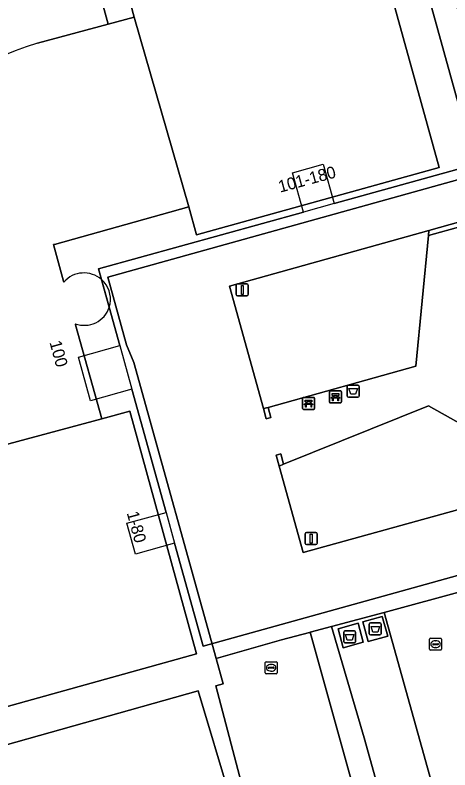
# Model space of a CAD drawing. Extents: x 159053 to 160042, y 380449 to 381423.
# Drawn here: x 159120.1 to 159156.4, y 381095.6 to 381158.5 of the extents above; entities that cross this region are included whole.
import ezdxf

# ---------------------------------------------------------------- set-up
doc = ezdxf.new("R2010")
doc.units = 0
for name, color, linetype in [('IMGEO_Afval_apart_plaats', 7, 'Continuous'), ('IMGEO_Afvalbak', 7, 'Continuous'), ('IMGEO_Bank', 7, 'Continuous'), ('IMGEO_Brandkraan', 7, 'Continuous'), ('IMGEO_Groenvoorziening', 7, 'Continuous'), ('IMGEO_Lichtmast', 7, 'Continuous'), ('IMGEO_Muur', 7, 'Continuous'), ('IMGEO_Pand', 7, 'Continuous'), ('IMGEO_Pand_nummerreeks', 7, 'Continuous'), ('IMGEO_Pand_overbouw', 7, 'Continuous'), ('IMGEO_Pand_vergunning_verleend', 7, 'Continuous'), ('IMGEO_Parkeervlak_open', 7, 'Continuous'), ('IMGEO_Rijbaan_lokaal_open', 7, 'Continuous'), ('IMGEO_Rioolput', 7, 'Continuous'), ('IMGEO_Voetpad_gesloten', 7, 'Continuous'), ('IMGEO_Voetpad_open', 7, 'Continuous')]:
    doc.layers.add(name, color=color, linetype=linetype)

msp = doc.modelspace()

# ---------------------------------------------------------------- linework, layer by layer
at = {"layer": 'IMGEO_Afval_apart_plaats'}
for p, q in [((159149.738, 381107.882), (159150.528, 381107.882)), ((159150.528, 381107.882), (159149.738, 381107.882)), ((159149.638, 381106.982), (159149.638, 381107.782)), ((159149.638, 381107.782), (159149.638, 381106.982)), ((159150.628, 381107.782), (159150.628, 381106.982)), ((159150.628, 381106.982), (159150.628, 381107.782)), ((159147.506, 381106.318), (159147.506, 381107.118)), ((159147.506, 381107.118), (159147.506, 381106.318)), ((159147.606, 381107.218), (159148.396, 381107.218)), ((159148.396, 381107.218), (159147.606, 381107.218)), ((159148.496, 381107.118), (159148.496, 381106.318)), ((159148.496, 381106.318), (159148.496, 381107.118)), ((159150.528, 381106.882), (159149.738, 381106.882)), ((159149.738, 381106.882), (159150.528, 381106.882)), ((159148.396, 381106.218), (159147.606, 381106.218)), ((159147.606, 381106.218), (159148.396, 381106.218))]:
    msp.add_line(p, q, dxfattribs=at)
for points in [[(159149.781, 381107.596), (159150.485, 381107.596), (159150.336, 381107.126), (159149.93, 381107.126), (159149.781, 381107.596)], [(159147.649, 381106.932), (159148.353, 381106.932), (159148.204, 381106.462), (159147.798, 381106.462), (159147.649, 381106.932)]]:
    msp.add_lwpolyline(points, dxfattribs=at)
for centre, start, end in [((159149.738, 381107.782), 90, 180), ((159149.738, 381107.782), 90, 180), ((159150.528, 381107.782), 0, 90), ((159150.528, 381107.782), 360, 90), ((159147.606, 381107.118), 90, 180), ((159147.606, 381107.118), 90, 180), ((159148.396, 381107.118), 0, 90), ((159148.396, 381107.118), 360, 90), ((159149.738, 381106.982), 180, 270), ((159149.738, 381106.982), 180, 270), ((159150.528, 381106.982), 270, 0), ((159150.528, 381106.982), 270, 0), ((159147.606, 381106.318), 180, 270), ((159147.606, 381106.318), 180, 270), ((159148.396, 381106.318), 270, 0), ((159148.396, 381106.318), 270, 0)]:
    msp.add_arc(centre, 0.1, start, end, dxfattribs=at)
at = {"layer": 'IMGEO_Afvalbak'}
for p, q in [((159147.798, 381126.785), (159147.798, 381127.585)), ((159147.798, 381127.585), (159147.798, 381126.785)), ((159147.898, 381127.685), (159148.688, 381127.685)), ((159148.688, 381127.685), (159147.898, 381127.685)), ((159148.788, 381127.585), (159148.788, 381126.785)), ((159148.788, 381126.785), (159148.788, 381127.585)), ((159148.688, 381126.685), (159147.898, 381126.685)), ((159147.898, 381126.685), (159148.688, 381126.685))]:
    msp.add_line(p, q, dxfattribs=at)
msp.add_lwpolyline([(159147.941, 381127.399), (159148.645, 381127.399), (159148.496, 381126.929), (159148.09, 381126.929), (159147.941, 381127.399)], dxfattribs=at)
for centre, start, end in [((159147.898, 381127.585), 90, 180), ((159147.898, 381127.585), 90, 180), ((159148.688, 381127.585), 0, 90), ((159148.688, 381127.585), 360, 90), ((159147.898, 381126.785), 180, 270), ((159147.898, 381126.785), 180, 270), ((159148.688, 381126.785), 270, 0), ((159148.688, 381126.785), 270, 0)]:
    msp.add_arc(centre, 0.1, start, end, dxfattribs=at)
at = {"layer": 'IMGEO_Bank'}
for p, q in [((159146.319, 381126.285), (159146.319, 381127.126)), ((159146.319, 381127.126), (159146.319, 381126.285)), ((159146.394, 381127.21), (159147.235, 381127.21)), ((159147.235, 381127.21), (159146.394, 381127.21)), ((159146.628, 381126.716), (159146.628, 381126.822)), ((159146.672, 381126.822), (159146.672, 381126.716)), ((159146.96, 381126.828), (159146.678, 381126.828)), ((159146.966, 381126.716), (159146.966, 381126.822)), ((159147.01, 381126.822), (159147.01, 381126.716)), ((159147.319, 381127.135), (159147.319, 381126.294)), ((159147.319, 381126.294), (159147.319, 381127.135)), ((159144.076, 381125.75), (159144.076, 381126.591)), ((159144.076, 381126.591), (159144.076, 381125.75)), ((159144.151, 381126.675), (159144.992, 381126.675)), ((159144.992, 381126.675), (159144.151, 381126.675)), ((159144.385, 381126.181), (159144.385, 381126.287)), ((159144.429, 381126.287), (159144.429, 381126.181)), ((159144.717, 381126.293), (159144.435, 381126.293)), ((159144.435, 381126.175), (159144.717, 381126.175)), ((159144.723, 381126.181), (159144.723, 381126.287)), ((159144.767, 381126.287), (159144.767, 381126.181)), ((159145.076, 381126.6), (159145.076, 381125.759)), ((159145.076, 381125.759), (159145.076, 381126.6)), ((159147.244, 381126.21), (159146.403, 381126.21)), ((159146.403, 381126.21), (159147.244, 381126.21)), ((159147.016, 381126.608), (159146.623, 381126.608)), ((159146.678, 381126.71), (159146.96, 381126.71)), ((159145.001, 381125.675), (159144.16, 381125.675)), ((159144.16, 381125.675), (159145.001, 381125.675)), ((159144.773, 381126.073), (159144.38, 381126.073))]:
    msp.add_line(p, q, dxfattribs=at)
for points in [[(159146.622, 381126.828), (159146.536, 381126.828), (159146.536, 381126.989), (159147.099, 381126.989), (159147.099, 381126.828), (159147.016, 381126.828)], [(159144.323, 381126.073), (159144.181, 381126.073), (159144.293, 381126.175), (159144.379, 381126.175)], [(159144.379, 381126.293), (159144.293, 381126.293), (159144.293, 381126.454), (159144.856, 381126.454), (159144.856, 381126.293), (159144.773, 381126.293)], [(159144.773, 381126.175), (159144.856, 381126.175), (159144.968, 381126.073), (159144.829, 381126.073)], [(159146.566, 381126.608), (159146.424, 381126.608), (159146.536, 381126.71), (159146.622, 381126.71)], [(159146.616, 381126.601), (159146.616, 381126.394), (159146.573, 381126.394), (159146.573, 381126.601)], [(159147.016, 381126.71), (159147.099, 381126.71), (159147.211, 381126.608), (159147.072, 381126.608)], [(159147.066, 381126.601), (159147.066, 381126.394), (159147.022, 381126.394), (159147.022, 381126.601)], [(159144.373, 381126.066), (159144.373, 381125.859), (159144.33, 381125.859), (159144.33, 381126.066)], [(159144.823, 381126.066), (159144.823, 381125.859), (159144.779, 381125.859), (159144.779, 381126.066)]]:
    msp.add_lwpolyline(points, dxfattribs=at)
for centre, radius, start, end in [((159146.397, 381127.132), 0.0779, 92.4484, 184.28452), ((159146.397, 381127.132), 0.0779, 92.4484, 184.28452), ((159146.621, 381126.821), 0.00671, 2.89567, 87.10433), ((159146.621, 381126.717), 0.00671, 272.89567, 357.10433), ((159146.678, 381126.821), 0.00671, 92.89567, 177.10433), ((159146.678, 381126.717), 0.00671, 182.89567, 267.10433), ((159146.96, 381126.821), 0.00671, 2.89567, 87.10433), ((159146.96, 381126.717), 0.00671, 272.89567, 357.10433), ((159147.017, 381126.821), 0.00671, 92.89567, 177.10433), ((159147.017, 381126.717), 0.00671, 182.89567, 267.10433), ((159147.241, 381127.132), 0.0779, 2.4484, 94.28452), ((159147.241, 381127.132), 0.0779, 2.4484, 94.28452), ((159144.154, 381126.597), 0.0779, 92.4484, 184.28452), ((159144.154, 381126.597), 0.0779, 92.4484, 184.28452), ((159144.378, 381126.286), 0.00671, 2.89567, 87.10433), ((159144.378, 381126.182), 0.00671, 272.89567, 357.10433), ((159144.435, 381126.286), 0.00671, 92.89567, 177.10433), ((159144.435, 381126.182), 0.00671, 182.89567, 267.10433), ((159144.717, 381126.286), 0.00671, 2.89567, 87.10433), ((159144.717, 381126.182), 0.00671, 272.89567, 357.10433), ((159144.774, 381126.286), 0.00671, 92.89567, 177.10433), ((159144.774, 381126.182), 0.00671, 182.89567, 267.10433), ((159144.998, 381126.597), 0.0779, 2.4484, 94.28452), ((159144.998, 381126.597), 0.0779, 2.4484, 94.28452), ((159146.397, 381126.288), 0.0779, 182.4484, 274.28452), ((159146.397, 381126.288), 0.0779, 182.4484, 274.28452), ((159146.566, 381126.601), 0.00671, 2.89567, 87.10433), ((159146.623, 381126.601), 0.00671, 92.89567, 177.10433), ((159147.015, 381126.601), 0.00671, 2.89567, 87.10433), ((159147.072, 381126.601), 0.00671, 92.89567, 177.10433), ((159147.241, 381126.288), 0.0779, 272.4484, 4.28452), ((159147.241, 381126.288), 0.0779, 272.4484, 4.28452), ((159144.154, 381125.753), 0.0779, 182.4484, 274.28452), ((159144.154, 381125.753), 0.0779, 182.4484, 274.28452), ((159144.323, 381126.066), 0.00671, 2.89567, 87.10433), ((159144.38, 381126.066), 0.00671, 92.89567, 177.10433), ((159144.772, 381126.066), 0.00671, 2.89567, 87.10433), ((159144.829, 381126.066), 0.00671, 92.89567, 177.10433), ((159144.998, 381125.753), 0.0779, 272.4484, 4.28452), ((159144.998, 381125.753), 0.0779, 272.4484, 4.28452)]:
    msp.add_arc(centre, radius, start, end, dxfattribs=at)
at = {"layer": 'IMGEO_Brandkraan'}
for p, q in [((159140.955, 381103.725), (159140.955, 381104.577)), ((159141.03, 381104.651), (159141.882, 381104.651)), ((159141.214, 381104.145), (159141.214, 381104.157)), ((159141.652, 381104.108), (159141.254, 381104.108)), ((159141.257, 381104.194), (159141.655, 381104.194)), ((159141.443, 381104.431), (159141.468, 381104.431)), ((159141.698, 381104.157), (159141.698, 381104.145)), ((159141.956, 381104.577), (159141.956, 381103.725)), ((159141.882, 381103.651), (159141.03, 381103.651)), ((159141.466, 381103.871), (159141.441, 381103.871))]:
    msp.add_line(p, q, dxfattribs=at)
for points in [[(159140.955, 381103.725), (159140.955, 381104.577)], [(159141.03, 381104.651), (159141.882, 381104.651)], [(159141.956, 381104.577), (159141.956, 381103.725)], [(159141.882, 381103.651), (159141.03, 381103.651)]]:
    msp.add_lwpolyline(points, dxfattribs=at)
for centre, radius, start, end in [((159141.032, 381104.575), 0.0765, 91.55205, 178.44795), ((159141.032, 381104.575), 0.0765, 91.55205, 178.44795), ((159141.254, 381104.154), 0.0403, 85.87752, 175.75265), ((159141.251, 381104.144), 0.0366, 178.93798, 274.71019), ((159141.655, 381104.151), 0.043, 264.86636, 352.45326), ((159141.659, 381104.156), 0.0386, 1.73085, 96.63898), ((159141.88, 381104.575), 0.0765, 1.55205, 88.44795), ((159141.88, 381104.575), 0.0765, 1.55205, 88.44795), ((159141.032, 381103.727), 0.0765, 181.55205, 268.44795), ((159141.032, 381103.727), 0.0765, 181.55205, 268.44795), ((159141.88, 381103.727), 0.0765, 271.55205, 358.44795), ((159141.88, 381103.727), 0.0765, 271.55205, 358.44795)]:
    msp.add_arc(centre, radius, start, end, dxfattribs=at)
for centre, major_axis, ratio, start_param, end_param in [((159141.442, 381104.151), (-0.387, 0.002), 0.722429, 4.712389, 7.853982), ((159141.467, 381104.151), (-0.39, 0.002), 0.717154, 1.570796, 4.712389)]:
    msp.add_ellipse(centre, major_axis=major_axis, ratio=ratio, start_param=start_param, end_param=end_param, dxfattribs=at)
at = {"layer": 'IMGEO_Groenvoorziening'}
for points in [[(159121.982, 381156.173), (159127.859, 381157.764), (159125.308, 381167.186), (159149.74, 381174.045), (159151.875, 381166.058), (159152.853, 381166.328), (159154.809, 381166.867), (159158.633, 381153.175), (159162.065, 381151.254), (159162.515, 381149.573), (159169.259, 381151.47), (159167.96, 381156.207), (159163.076, 381174.02), (159172.151, 381181.759)], [(159138.069, 381093.236), (159135.365, 381102.223), (159116.405, 381096.91)]]:
    msp.add_lwpolyline(points, dxfattribs=at)
for points in [[(159154.567, 381140.146), (159154.608, 381140.573), (159137.983, 381135.948), (159140.81, 381125.734), (159141.196, 381125.842), (159153.521, 381129.277)], [(159173.017, 381122.146), (159169.622, 381127.006), (159158.252, 381123.901), (159154.58, 381125.969), (159142.499, 381121.107), (159142.126, 381120.957), (159144.125, 381113.742), (159173.26, 381121.799)], [(159144.715, 381107.11), (159144.666, 381107.097), (159142.314, 381106.466), (159136.865, 381104.934), (159137.458, 381102.8), (159136.841, 381102.636), (159139.241, 381093.58), (159140.461, 381088.976), (159149.107, 381091.316)]]:
    msp.add_lwpolyline(points, close=True, dxfattribs=at)
msp.add_arc((159127.336, 381137.104), 19.806, 105.68221, 192.99682, dxfattribs=at)
at = {"layer": 'IMGEO_Lichtmast'}
for p, q in [((159138.552, 381135.229), (159138.552, 381136.029)), ((159138.552, 381136.029), (159138.552, 381135.229)), ((159138.652, 381136.129), (159139.442, 381136.129)), ((159139.442, 381136.129), (159138.652, 381136.129)), ((159139.542, 381136.029), (159139.542, 381135.229)), ((159139.542, 381135.229), (159139.542, 381136.029)), ((159139.442, 381135.129), (159138.652, 381135.129)), ((159138.652, 381135.129), (159139.442, 381135.129)), ((159144.401, 381115.411), (159145.191, 381115.411)), ((159145.191, 381115.411), (159144.401, 381115.411)), ((159144.301, 381114.511), (159144.301, 381115.311)), ((159144.301, 381115.311), (159144.301, 381114.511)), ((159145.291, 381115.311), (159145.291, 381114.511)), ((159145.291, 381114.511), (159145.291, 381115.311)), ((159145.191, 381114.411), (159144.401, 381114.411)), ((159144.401, 381114.411), (159145.191, 381114.411))]:
    msp.add_line(p, q, dxfattribs=at)
for points in [[(159138.972, 381136.004), (159139.122, 381136.004), (159139.122, 381135.254), (159138.972, 381135.254), (159138.972, 381136.004)], [(159144.721, 381115.286), (159144.871, 381115.286), (159144.871, 381114.536), (159144.721, 381114.536), (159144.721, 381115.286)]]:
    msp.add_lwpolyline(points, dxfattribs=at)
for centre, start, end in [((159138.652, 381136.029), 90, 180), ((159138.652, 381136.029), 90, 180), ((159139.442, 381136.029), 0, 90), ((159139.442, 381136.029), 360, 90), ((159138.652, 381135.229), 180, 270), ((159138.652, 381135.229), 180, 270), ((159139.442, 381135.229), 270, 0), ((159139.442, 381135.229), 270, 0), ((159144.401, 381115.311), 90, 180), ((159144.401, 381115.311), 90, 180), ((159145.191, 381115.311), 0, 90), ((159145.191, 381115.311), 360, 90), ((159144.401, 381114.511), 180, 270), ((159144.401, 381114.511), 180, 270), ((159145.191, 381114.511), 270, 0), ((159145.191, 381114.511), 270, 0)]:
    msp.add_arc(centre, 0.1, start, end, dxfattribs=at)
at = {"layer": 'IMGEO_Muur'}
for points in [[(159154.567, 381140.146), (159157.376, 381140.928), (159157.269, 381141.313), (159154.608, 381140.573)], [(159140.81, 381125.734), (159141.043, 381124.894), (159141.428, 381125.001), (159141.196, 381125.842)], [(159142.499, 381121.107), (159142.257, 381121.98), (159141.872, 381121.873), (159142.126, 381120.957)]]:
    msp.add_lwpolyline(points, close=True, dxfattribs=at)
at = {"layer": 'IMGEO_Pand'}
for points in [[(159150.446, 381163.897), (159150.512, 381163.915), (159148.439, 381171.433), (159128.03, 381165.753), (159130.025, 381158.35), (159134.583, 381142.54), (159135.221, 381140.226), (159155.464, 381145.813)], [(159129.666, 381125.515), (159127.352, 381124.878), (159111.383, 381120.613), (159104.024, 381118.563), (159109.636, 381098.142), (159117.158, 381100.223), (159117.142, 381100.279), (159135.23, 381105.309)]]:
    msp.add_lwpolyline(points, close=True, dxfattribs=at)
for points in [[(159130.025, 381158.35), (159127.859, 381157.764), (159121.982, 381156.173)], [(159124.172, 381136.281), (159124.153, 381136.349), (159123.313, 381139.396), (159123.394, 381139.418), (159134.583, 381142.54), (159130.025, 381158.35)], [(159108.237, 381131.86), (159111.383, 381120.613), (159127.352, 381124.878), (159125.157, 381132.71), (159125.137, 381132.784), (159125.129, 381132.811)]]:
    msp.add_lwpolyline(points, dxfattribs=at)
for centre, radius, start, end in [((159127.336, 381137.104), 19.806, 105.68221, 192.99682), ((159125.847, 381134.802), 2.234, 48.69929, 138.56661), ((159125.921, 381134.875), 2.131, 40.82182, 48.90855), ((159125.889, 381134.846), 2.175, 342.25712, 40.83797), ((159125.89, 381134.847), 2.174, 249.50828, 342.20457)]:
    msp.add_arc(centre, radius, start, end, dxfattribs=at)
at = {"layer": 'IMGEO_Pand_overbouw'}
msp.add_lwpolyline([(159249.617, 381146.417), (159253.067, 381147.375), (159252.059, 381151.007), (159248.609, 381150.05), (159244.524, 381164.774), (159216.821, 381157.087), (159215.484, 381161.905), (159146.712, 381142.823), (159144.149, 381142.112), (159127.074, 381137.375), (159127.322, 381136.481), (159127.96, 381134.183), (159128.847, 381130.986), (159129.855, 381127.353), (159132.702, 381117.091), (159133.413, 381114.528), (159135.79, 381105.961), (159251.903, 381138.179)], close=True, dxfattribs=at)
at = {"layer": 'IMGEO_Pand_vergunning_verleend'}
msp.add_lwpolyline([(159251.903, 381138.179), (159135.79, 381105.961), (159133.413, 381114.528), (159130.137, 381113.619), (159129.426, 381116.182), (159132.702, 381117.091), (159129.855, 381127.353), (159126.405, 381126.396), (159125.397, 381130.029), (159128.847, 381130.986), (159127.074, 381137.375), (159144.149, 381142.112), (159143.24, 381145.388), (159145.803, 381146.1), (159146.712, 381142.823), (159215.484, 381161.905), (159216.821, 381157.087), (159244.524, 381164.774), (159248.609, 381150.05), (159252.059, 381151.007), (159253.067, 381147.375), (159249.617, 381146.417)], close=True, dxfattribs=at)
at = {"layer": 'IMGEO_Parkeervlak_open'}
for points in [[(159146.475, 381107.584), (159149.2, 381098.326), (159151.24, 381091.03), (159155.489, 381092.243), (159150.869, 381108.764)], [(159149.131, 381106.272), (159147.465, 381105.819), (159147.033, 381107.407), (159148.699, 381107.86)], [(159151.18, 381106.786), (159149.543, 381106.332), (159149.086, 381107.978), (159150.723, 381108.432)]]:
    msp.add_lwpolyline(points, close=True, dxfattribs=at)
at = {"layer": 'IMGEO_Rijbaan_lokaal_open'}
for points in [[(159158.67, 381145.252), (159127.838, 381136.682), (159129.403, 381131.055), (159130.021, 381129.568), (159136.865, 381104.934), (159142.314, 381106.466), (159144.666, 381107.097), (159144.715, 381107.11), (159146.475, 381107.584), (159150.869, 381108.764), (159157.722, 381110.605)], [(159179.262, 381033.338), (159173.121, 381055.365), (159172.582, 381055.215), (159172.093, 381057.074), (159172.605, 381057.218), (159168.712, 381071.182), (159168.205, 381071.043), (159167.688, 381072.871), (159168.201, 381073.015), (159161.727, 381096.239), (159161.287, 381096.118), (159160.767, 381097.933), (159161.218, 381098.066), (159157.722, 381110.605), (159150.869, 381108.764), (159155.489, 381092.243), (159156.07, 381092.409), (159156.548, 381090.509), (159156.014, 381090.366), (159164.476, 381060.108), (159164.972, 381060.247), (159165.476, 381058.442), (159164.98, 381058.304), (159170.213, 381039.591)]]:
    msp.add_lwpolyline(points, dxfattribs=at)
for points in [[(159153.521, 381129.277), (159141.196, 381125.842), (159141.428, 381125.001), (159141.043, 381124.894), (159140.81, 381125.734), (159137.983, 381135.948), (159154.608, 381140.573), (159157.269, 381141.313), (159157.376, 381140.928), (159154.567, 381140.146)], [(159173.017, 381122.146), (159174.032, 381122.427), (159174.138, 381122.041), (159173.26, 381121.799), (159144.125, 381113.742), (159142.126, 381120.957), (159141.872, 381121.873), (159142.257, 381121.98), (159142.499, 381121.107), (159154.58, 381125.969), (159158.252, 381123.901), (159169.622, 381127.006)]]:
    msp.add_lwpolyline(points, close=True, dxfattribs=at)
at = {"layer": 'IMGEO_Rioolput'}
for p, q in [((159154.735, 381106.614), (159155.587, 381106.614)), ((159154.66, 381105.688), (159154.66, 381106.54)), ((159154.919, 381106.108), (159154.919, 381106.12)), ((159155.357, 381106.071), (159154.959, 381106.071)), ((159154.962, 381106.157), (159155.36, 381106.157)), ((159155.148, 381106.394), (159155.173, 381106.394)), ((159155.403, 381106.12), (159155.403, 381106.108)), ((159155.661, 381106.54), (159155.661, 381105.688)), ((159155.587, 381105.614), (159154.735, 381105.614)), ((159155.171, 381105.834), (159155.146, 381105.834))]:
    msp.add_line(p, q, dxfattribs=at)
for points in [[(159154.735, 381106.614), (159155.587, 381106.614)], [(159154.66, 381105.688), (159154.66, 381106.54)], [(159155.661, 381106.54), (159155.661, 381105.688)], [(159155.587, 381105.614), (159154.735, 381105.614)]]:
    msp.add_lwpolyline(points, dxfattribs=at)
for centre, radius, start, end in [((159154.737, 381106.538), 0.0765, 91.55205, 178.44795), ((159154.737, 381106.538), 0.0765, 91.55205, 178.44795), ((159155.585, 381106.538), 0.0765, 1.55205, 88.44795), ((159155.585, 381106.538), 0.0765, 1.55205, 88.44795), ((159154.959, 381106.117), 0.0403, 85.87752, 175.75265), ((159154.956, 381106.107), 0.0366, 178.93798, 274.71019), ((159155.36, 381106.114), 0.043, 264.86636, 352.45326), ((159155.364, 381106.119), 0.0386, 1.73085, 96.63898), ((159154.737, 381105.69), 0.0765, 181.55205, 268.44795), ((159154.737, 381105.69), 0.0765, 181.55205, 268.44795), ((159155.585, 381105.69), 0.0765, 271.55205, 358.44795), ((159155.585, 381105.69), 0.0765, 271.55205, 358.44795)]:
    msp.add_arc(centre, radius, start, end, dxfattribs=at)
for centre, major_axis, ratio, start_param, end_param in [((159155.147, 381106.114), (-0.387, 0.002), 0.722429, 4.712389, 7.853982), ((159155.172, 381106.114), (-0.39, 0.002), 0.717154, 1.570796, 4.712389)]:
    msp.add_ellipse(centre, major_axis=major_axis, ratio=ratio, start_param=start_param, end_param=end_param, dxfattribs=at)
at = {"layer": 'IMGEO_Voetpad_gesloten'}
for points in [[(159148.699, 381107.86), (159147.033, 381107.407), (159147.465, 381105.819), (159149.131, 381106.272)], [(159150.723, 381108.432), (159149.086, 381107.978), (159149.543, 381106.332), (159151.18, 381106.786)]]:
    msp.add_lwpolyline(points, close=True, dxfattribs=at)
at = {"layer": 'IMGEO_Voetpad_open'}
for points in [[(159158.67, 381145.252), (159157.836, 381148.256), (159152.853, 381166.328), (159151.875, 381166.058), (159149.74, 381174.045), (159125.308, 381167.186), (159127.859, 381157.764), (159130.025, 381158.35), (159128.03, 381165.753), (159148.439, 381171.433), (159150.512, 381163.915), (159150.446, 381163.897), (159155.464, 381145.813), (159135.221, 381140.226), (159134.583, 381142.54), (159123.394, 381139.418), (159123.313, 381139.396), (159124.153, 381136.349), (159124.172, 381136.281)], [(159172.192, 381030.266), (159168.355, 381029.191), (159166.428, 381036.194), (159165.838, 381038.326), (159160.631, 381057.094), (159160.173, 381058.899), (159151.749, 381089.223), (159151.24, 381091.03), (159149.2, 381098.326), (159146.475, 381107.584), (159144.715, 381107.11), (159149.107, 381091.316), (159140.461, 381088.976), (159139.241, 381093.58), (159136.841, 381102.636), (159137.458, 381102.8), (159136.865, 381104.934), (159130.021, 381129.568), (159129.403, 381131.055), (159127.838, 381136.682), (159158.67, 381145.252)], [(159108.037, 381132.65), (159100.506, 381130.911), (159103.429, 381120.616), (159101.302, 381120.012), (159108.213, 381095.665), (159116.133, 381097.883), (159116.405, 381096.91), (159135.365, 381102.223), (159138.069, 381093.236), (159138.863, 381090.395), (159139.366, 381088.491), (159139.845, 381086.881), (159139.979, 381086.918), (159149.589, 381089.584), (159153.135, 381076.832), (159153.61, 381075.124), (159159.16, 381055.169), (159159.625, 381053.495), (159162.658, 381042.59)], [(159125.129, 381132.811), (159125.137, 381132.784), (159125.157, 381132.71), (159127.352, 381124.878), (159129.666, 381125.515), (159135.23, 381105.309), (159117.142, 381100.279), (159117.158, 381100.223), (159109.636, 381098.142), (159104.024, 381118.563), (159111.383, 381120.613), (159108.237, 381131.86)]]:
    msp.add_lwpolyline(points, dxfattribs=at)
msp.add_lwpolyline([(159152.853, 381166.328), (159157.836, 381148.256), (159162.515, 381149.573), (159162.065, 381151.254), (159158.633, 381153.175), (159154.809, 381166.867)], close=True, dxfattribs=at)
for centre, radius, start, end in [((159125.847, 381134.802), 2.234, 48.69929, 138.56661), ((159125.921, 381134.875), 2.131, 40.82182, 48.90855), ((159125.889, 381134.846), 2.175, 342.25712, 40.83797), ((159125.89, 381134.847), 2.174, 249.50828, 342.20457)]:
    msp.add_arc(centre, radius, start, end, dxfattribs=at)

# ---------------------------------------------------------------- texts
at = {"layer": 'IMGEO_Pand_nummerreeks'}
for s, rotation, p in [('101-180', 15.22922, (159142.202, 381143.721)), ('100', 285.45819, (159122.973, 381131.257)), ('1-80', 285.20036, (159129.411, 381117.048))]:
    msp.add_text(s, height=1, rotation=rotation, dxfattribs=at).set_placement(p)

doc.saveas('drawing.dxf')
